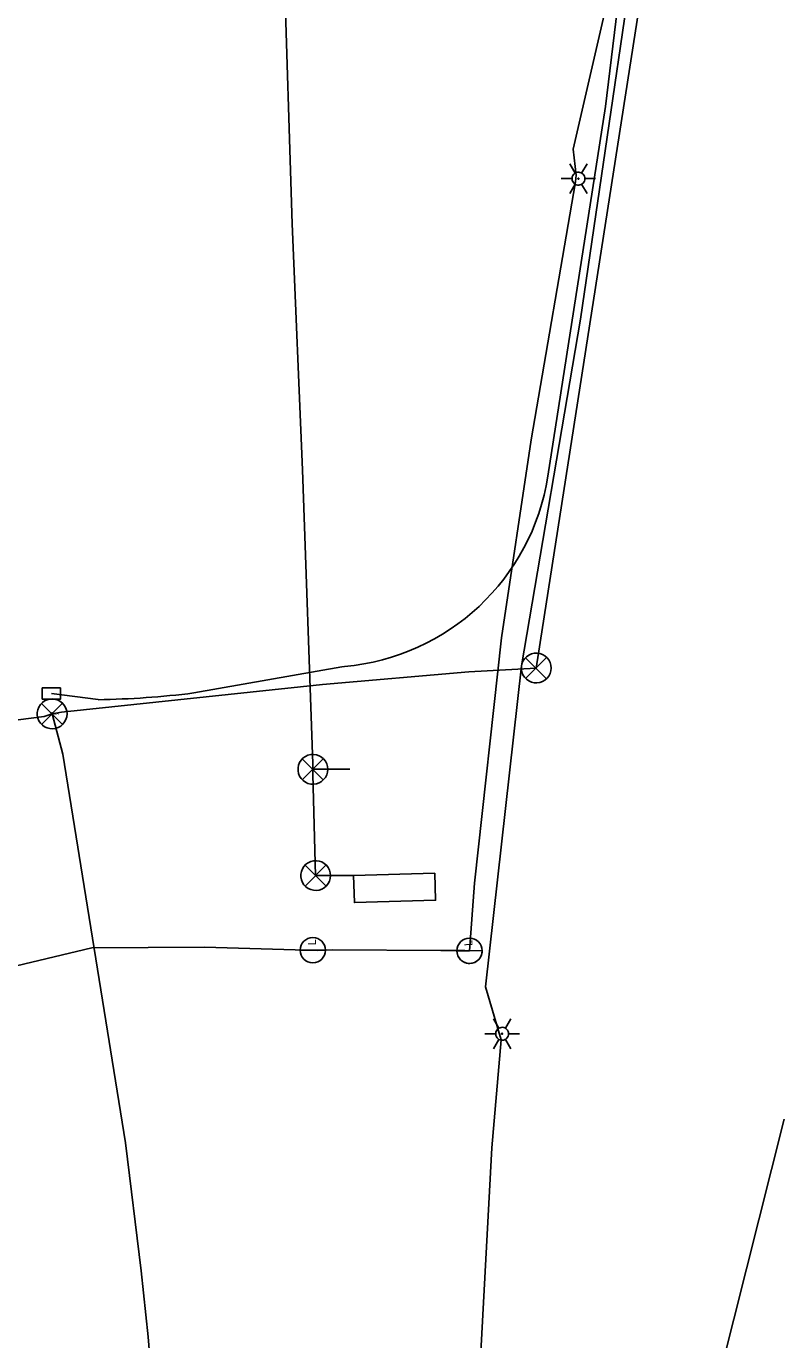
# Model space of a CAD drawing. Extents: x 600849 to 606371, y 330010 to 403088.
# Drawn here: x 604374.2 to 604540.4, y 338962.3 to 339253 of the extents above; entities that cross this region are included whole.
import ezdxf

# ---------------------------------------------------------------- set-up
doc = ezdxf.new("R2010")
doc.units = 0
for name, color, linetype in [('Default', 7, 'Continuous'), ('E_FTMS', 7, 'Continuous'), ('E_FTMS_Conduit', 7, 'Continuous'), ('E_LTG', 7, 'Continuous'), ('E_LTG_CID', 7, 'Continuous'), ('E_SIG', 7, 'Continuous'), ('E_SIG_Conduit', 7, 'Continuous'), ('E_UTL_E_UG', 7, 'Continuous'), ('E_UTL_FO_UG', 7, 'Continuous'), ('E_UTL_FO_UG_MWFN', 7, 'Continuous'), ('E_UTL_Loop_UG', 7, 'Continuous'), ('E_UTL_Overhead', 7, 'Continuous')]:
    doc.layers.add(name, color=color, linetype=linetype)

# ---------------------------------------------------------------- blocks, each defined once
blk = doc.blocks.new('MH')
at = {"layer": 'Default'}
for radius in [15.2, 12.2, 4.57]:
    blk.add_circle((0, 0), radius, dxfattribs=at)
blk.add_text('MH', height=32.9, dxfattribs=at).set_placement((30, -16))
blk = doc.blocks.new('_U283')
at = {"layer": 'E_LTG'}
blk.add_lwpolyline([(0.001, -0.171), (0.001, 0.172)], dxfattribs=at)
blk.add_circle((0.001, 0), 0.171, dxfattribs=at)
blk.add_arc((0.001, 0), 0.171, 90, 270, dxfattribs=at)
blk.add_text('L', height=0.108, dxfattribs=at).set_placement((0.066, -0.042))
blk = doc.blocks.new('_U284')
at = {"layer": 'E_LTG'}
blk.add_lwpolyline([(0.001, -0.171), (0.001, 0.172)], dxfattribs=at)
blk.add_circle((0.001, 0), 0.171, dxfattribs=at)
blk.add_arc((0.001, 0), 0.171, 90, 270, dxfattribs=at)
blk.add_text('L', height=0.108, dxfattribs=at).set_placement((0.066, -0.042))

msp = doc.modelspace()

# ---------------------------------------------------------------- linework, layer by layer
at = {"layer": 'E_FTMS'}
for points in [[(604490.42, 339110.95), (604490.36, 339111.58), (604490.18, 339112.18), (604489.89, 339112.74), (604489.51, 339113.23), (604489.03, 339113.64), (604488.49, 339113.96), (604487.89, 339114.16), (604487.27, 339114.25), (604486.65, 339114.22), (604486.04, 339114.07), (604485.47, 339113.81), (604484.96, 339113.45), (604484.52, 339112.99), (604484.18, 339112.47), (604483.95, 339111.88), (604483.83, 339111.27), (604483.83, 339110.64), (604483.95, 339110.03), (604484.18, 339109.44), (604484.52, 339108.92), (604484.96, 339108.46), (604485.47, 339108.1), (604486.04, 339107.84), (604486.65, 339107.69), (604487.27, 339107.66), (604487.89, 339107.75), (604488.49, 339107.95), (604489.03, 339108.27), (604489.51, 339108.68), (604489.89, 339109.17), (604490.18, 339109.73), (604490.36, 339110.33), (604490.42, 339110.95)], [(604489.38, 339113.29), (604484.77, 339108.63)], [(604484.77, 339113.24), (604489.42, 339108.59)], [(604383.21, 339100.81), (604383.15, 339101.43), (604382.97, 339102.04), (604382.68, 339102.59), (604382.29, 339103.09), (604381.82, 339103.5), (604381.28, 339103.81), (604380.68, 339104.02), (604380.06, 339104.11), (604379.44, 339104.08), (604378.83, 339103.93), (604378.26, 339103.67), (604377.75, 339103.3), (604377.31, 339102.85), (604376.97, 339102.32), (604376.74, 339101.74), (604376.62, 339101.12), (604376.62, 339100.5), (604376.74, 339099.88), (604376.97, 339099.3), (604377.31, 339098.77), (604377.75, 339098.32), (604378.26, 339097.95), (604378.83, 339097.69), (604379.44, 339097.54), (604380.06, 339097.51), (604380.68, 339097.6), (604381.28, 339097.81), (604381.82, 339098.12), (604382.29, 339098.53), (604382.68, 339099.02), (604382.97, 339099.58), (604383.15, 339100.18), (604383.21, 339100.81)], [(604382.17, 339103.14), (604377.56, 339098.49)], [(604377.56, 339103.1), (604382.21, 339098.44)]]:
    msp.add_lwpolyline(points, dxfattribs=at)
at = {"layer": 'E_FTMS_Conduit'}
for points in [[(604487.12, 339110.95), (604528.77, 339378.34)], [(604191.75, 339074.79), (604193.7, 339074.89), (604206.98, 339076.38), (604225.68, 339079.98), (604237.18, 339080.75), (604237.19, 339080.74), (604329.81, 339092.9), (604347.83, 339096.24), (604361.27, 339098.27), (604372.38, 339099.46), (604378.12, 339100.26), (604379.91, 339100.81), (604381.99, 339101.16), (604439.79, 339107.28), (604472.18, 339110.08), (604487.12, 339110.95)], [(604450.59, 338564.2), (604452.27, 338602.89), (604448.51, 338625.98), (604428.67, 338666.96), (604424.69, 338679.58), (604420.37, 338718.72), (604417.24, 338760.59), (604401.15, 338962.95), (604399.61, 338977.58), (604396.13, 339005.93), (604382.32, 339091.9), (604379.91, 339100.81)]]:
    msp.add_lwpolyline(points, dxfattribs=at)
at = {"layer": 'E_LTG'}
for points in [[(604495.75, 339220.48), (604494.55, 339222.54)], [(604497.89, 339219.24), (604497.86, 339219.51), (604497.79, 339219.77), (604497.66, 339220.01), (604497.49, 339220.23), (604497.29, 339220.41), (604497.05, 339220.54), (604496.8, 339220.63), (604496.53, 339220.67), (604496.26, 339220.66), (604495.99, 339220.59), (604495.75, 339220.48), (604495.52, 339220.32), (604495.34, 339220.12), (604495.19, 339219.9), (604495.09, 339219.64), (604495.04, 339219.38), (604495.04, 339219.11), (604495.09, 339218.84), (604495.19, 339218.59), (604495.34, 339218.36), (604495.52, 339218.16), (604495.75, 339218), (604495.99, 339217.89), (604496.26, 339217.83), (604496.53, 339217.81), (604496.8, 339217.85), (604497.05, 339217.94), (604497.29, 339218.08), (604497.49, 339218.26), (604497.66, 339218.47), (604497.79, 339218.71), (604497.86, 339218.97), (604497.89, 339219.24)], [(604497.89, 339219.24), (604497.86, 339219.51), (604497.79, 339219.77), (604497.66, 339220.01), (604497.49, 339220.23), (604497.29, 339220.41), (604497.05, 339220.54), (604496.8, 339220.63), (604496.53, 339220.67), (604496.26, 339220.66), (604495.99, 339220.59), (604495.75, 339220.48), (604495.52, 339220.32), (604495.34, 339220.12), (604495.19, 339219.9), (604495.09, 339219.64), (604495.04, 339219.38), (604495.04, 339219.11), (604495.09, 339218.84), (604495.19, 339218.59), (604495.34, 339218.36), (604495.52, 339218.16), (604495.75, 339218), (604495.99, 339217.89), (604496.26, 339217.83), (604496.53, 339217.81), (604496.8, 339217.85), (604497.05, 339217.94), (604497.29, 339218.08), (604497.49, 339218.26), (604497.66, 339218.47), (604497.79, 339218.71), (604497.86, 339218.97), (604497.89, 339219.24)], [(604497.89, 339219.24), (604497.86, 339219.51), (604497.79, 339219.77), (604497.66, 339220.01), (604497.49, 339220.23), (604497.29, 339220.41), (604497.05, 339220.54), (604496.8, 339220.63), (604496.53, 339220.67), (604496.26, 339220.66), (604495.99, 339220.59), (604495.75, 339220.48), (604495.52, 339220.32), (604495.34, 339220.12), (604495.19, 339219.9), (604495.09, 339219.64), (604495.04, 339219.38), (604495.04, 339219.11), (604495.09, 339218.84), (604495.19, 339218.59), (604495.34, 339218.36), (604495.52, 339218.16), (604495.75, 339218), (604495.99, 339217.89), (604496.26, 339217.83), (604496.53, 339217.81), (604496.8, 339217.85), (604497.05, 339217.94), (604497.29, 339218.08), (604497.49, 339218.26), (604497.66, 339218.47), (604497.79, 339218.71), (604497.86, 339218.97), (604497.89, 339219.24)], [(604497.17, 339220.48), (604498.37, 339222.54)], [(604492.65, 339219.24), (604495.03, 339219.24)], [(604494.55, 339215.94), (604495.75, 339218)], [(604496.58, 339219.24), (604496.58, 339219.26), (604496.57, 339219.29), (604496.56, 339219.31), (604496.55, 339219.32), (604496.53, 339219.34), (604496.51, 339219.35), (604496.49, 339219.36), (604496.47, 339219.36), (604496.44, 339219.36), (604496.42, 339219.35), (604496.4, 339219.34), (604496.38, 339219.33), (604496.37, 339219.32), (604496.35, 339219.3), (604496.35, 339219.28), (604496.34, 339219.25), (604496.34, 339219.23), (604496.35, 339219.21), (604496.35, 339219.19), (604496.37, 339219.17), (604496.38, 339219.15), (604496.4, 339219.14), (604496.42, 339219.13), (604496.44, 339219.12), (604496.47, 339219.12), (604496.49, 339219.13), (604496.51, 339219.13), (604496.53, 339219.14), (604496.55, 339219.16), (604496.56, 339219.18), (604496.57, 339219.2), (604496.58, 339219.22), (604496.58, 339219.24)], [(604498.37, 339215.94), (604497.17, 339218)], [(604497.89, 339219.24), (604500.27, 339219.24)], [(604478.86, 339031.27), (604477.66, 339033.33)], [(604480.28, 339031.27), (604481.48, 339033.33)], [(604475.76, 339030.03), (604478.14, 339030.03)], [(604477.66, 339026.73), (604478.86, 339028.79)], [(604481, 339030.03), (604480.97, 339030.3), (604480.9, 339030.56), (604480.77, 339030.8), (604480.6, 339031.01), (604480.4, 339031.19), (604480.16, 339031.33), (604479.91, 339031.42), (604479.64, 339031.46), (604479.37, 339031.44), (604479.1, 339031.38), (604478.86, 339031.27), (604478.63, 339031.11), (604478.45, 339030.91), (604478.3, 339030.68), (604478.2, 339030.43), (604478.15, 339030.16), (604478.15, 339029.89), (604478.2, 339029.63), (604478.3, 339029.37), (604478.45, 339029.14), (604478.63, 339028.95), (604478.86, 339028.79), (604479.1, 339028.68), (604479.37, 339028.61), (604479.64, 339028.6), (604479.91, 339028.64), (604480.16, 339028.73), (604480.4, 339028.86), (604480.6, 339029.04), (604480.77, 339029.26), (604480.9, 339029.5), (604480.97, 339029.76), (604481, 339030.03)], [(604481, 339030.03), (604480.97, 339030.3), (604480.9, 339030.56), (604480.77, 339030.8), (604480.6, 339031.01), (604480.4, 339031.19), (604480.16, 339031.33), (604479.91, 339031.42), (604479.64, 339031.46), (604479.37, 339031.44), (604479.1, 339031.38), (604478.86, 339031.27), (604478.63, 339031.11), (604478.45, 339030.91), (604478.3, 339030.68), (604478.2, 339030.43), (604478.15, 339030.16), (604478.15, 339029.89), (604478.2, 339029.63), (604478.3, 339029.37), (604478.45, 339029.14), (604478.63, 339028.95), (604478.86, 339028.79), (604479.1, 339028.68), (604479.37, 339028.61), (604479.64, 339028.6), (604479.91, 339028.64), (604480.16, 339028.73), (604480.4, 339028.86), (604480.6, 339029.04), (604480.77, 339029.26), (604480.9, 339029.5), (604480.97, 339029.76), (604481, 339030.03)], [(604481, 339030.03), (604480.97, 339030.3), (604480.9, 339030.56), (604480.77, 339030.8), (604480.6, 339031.01), (604480.4, 339031.19), (604480.16, 339031.33), (604479.91, 339031.42), (604479.64, 339031.46), (604479.37, 339031.44), (604479.1, 339031.38), (604478.86, 339031.27), (604478.63, 339031.11), (604478.45, 339030.91), (604478.3, 339030.68), (604478.2, 339030.43), (604478.15, 339030.16), (604478.15, 339029.89), (604478.2, 339029.63), (604478.3, 339029.37), (604478.45, 339029.14), (604478.63, 339028.95), (604478.86, 339028.79), (604479.1, 339028.68), (604479.37, 339028.61), (604479.64, 339028.6), (604479.91, 339028.64), (604480.16, 339028.73), (604480.4, 339028.86), (604480.6, 339029.04), (604480.77, 339029.26), (604480.9, 339029.5), (604480.97, 339029.76), (604481, 339030.03)], [(604479.69, 339030.03), (604479.69, 339030.05), (604479.68, 339030.07), (604479.67, 339030.09), (604479.66, 339030.11), (604479.64, 339030.12), (604479.62, 339030.14), (604479.6, 339030.14), (604479.58, 339030.15), (604479.55, 339030.15), (604479.53, 339030.14), (604479.51, 339030.13), (604479.49, 339030.12), (604479.48, 339030.1), (604479.46, 339030.08), (604479.46, 339030.06), (604479.45, 339030.04), (604479.45, 339030.02), (604479.46, 339029.99), (604479.46, 339029.97), (604479.48, 339029.95), (604479.49, 339029.94), (604479.51, 339029.92), (604479.53, 339029.92), (604479.55, 339029.91), (604479.58, 339029.91), (604479.6, 339029.91), (604479.62, 339029.92), (604479.64, 339029.93), (604479.66, 339029.95), (604479.67, 339029.96), (604479.68, 339029.98), (604479.69, 339030.01), (604479.69, 339030.03)], [(604481.48, 339026.73), (604480.28, 339028.79)], [(604481, 339030.03), (604483.38, 339030.03)]]:
    msp.add_lwpolyline(points, dxfattribs=at)
at = {"layer": 'E_LTG_CID'}
for points in [[(604462.53, 338665.89), (604459.42, 338679.36), (604459.39, 338681.9), (604459.7, 338688.71), (604460.81, 338741.12), (604464.5, 338801.96), (604467.28, 338847.26), (604471.84, 338867.78), (604472.52, 338869.57), (604471.92, 338904.85), (604477.27, 339004.79), (604479.36, 339028.67), (604475.85, 339040.45), (604483.83, 339111.42), (604496.92, 339188.17), (604513.35, 339300.5)], [(604472.34, 339048.39), (604473.46, 339063.32), (604479.45, 339117.63), (604486.02, 339161.45), (604495.8, 339218.5), (604495.95, 339219.98), (604495.31, 339225.73), (604505.5, 339269.91), (604508.87, 339289.37), (604513.35, 339300.5)], [(604362.06, 339036.82), (604361.81, 339038.26), (604360.87, 339040.81), (604361.83, 339043.26), (604372.05, 339045.03), (604388.72, 339049.08), (604413.62, 339049.2), (604438.74, 339048.45), (604442.01, 339048.64)], [(604442.01, 339048.64), (604466.02, 339048.47), (604471.27, 339048.44), (604472.34, 339048.39)]]:
    msp.add_lwpolyline(points, dxfattribs=at)
at = {"layer": 'E_SIG'}
for points in [[(604440.95, 339088.56), (604440.89, 339089.18), (604440.72, 339089.78), (604440.43, 339090.34), (604440.04, 339090.83), (604439.57, 339091.25), (604439.02, 339091.56), (604438.43, 339091.76), (604437.81, 339091.85), (604437.18, 339091.82), (604436.57, 339091.68), (604436, 339091.41), (604435.49, 339091.05), (604435.06, 339090.6), (604434.72, 339090.07), (604434.49, 339089.49), (604434.37, 339088.87), (604434.37, 339088.24), (604434.49, 339087.63), (604434.72, 339087.04), (604435.06, 339086.52), (604435.49, 339086.06), (604436, 339085.7), (604436.57, 339085.44), (604437.18, 339085.29), (604437.81, 339085.26), (604438.43, 339085.35), (604439.02, 339085.56), (604439.57, 339085.87), (604440.04, 339086.28), (604440.43, 339086.77), (604440.72, 339087.33), (604440.89, 339087.93), (604440.95, 339088.56)], [(604439.92, 339090.89), (604435.31, 339086.23)], [(604435.31, 339090.84), (604439.96, 339086.19)], [(604441.57, 339065.03), (604441.51, 339065.66), (604441.34, 339066.26), (604441.05, 339066.82), (604440.66, 339067.31), (604440.19, 339067.72), (604439.64, 339068.04), (604439.05, 339068.24), (604438.43, 339068.33), (604437.8, 339068.3), (604437.19, 339068.15), (604436.62, 339067.89), (604436.11, 339067.53), (604435.68, 339067.07), (604435.34, 339066.55), (604435.11, 339065.96), (604434.99, 339065.35), (604434.99, 339064.72), (604435.11, 339064.1), (604435.34, 339063.52), (604435.68, 339062.99), (604436.11, 339062.54), (604436.62, 339062.18), (604437.19, 339061.92), (604437.8, 339061.77), (604438.43, 339061.74), (604439.05, 339061.83), (604439.64, 339062.03), (604440.19, 339062.35), (604440.66, 339062.76), (604441.05, 339063.25), (604441.34, 339063.81), (604441.51, 339064.41), (604441.57, 339065.03)], [(604440.54, 339067.37), (604435.93, 339062.71)], [(604435.93, 339067.32), (604440.58, 339062.67)]]:
    msp.add_lwpolyline(points, dxfattribs=at)
at = {"layer": 'E_SIG_Conduit'}
for points in [[(604437.65, 339088.56), (604437.61, 339089.75), (604435.37, 339154.82), (604433.06, 339209.21), (604431.23, 339268.05), (604429.3, 339301.93), (604427.49, 339309.21)], [(604438.27, 339065.03), (604437.68, 339087.37), (604437.65, 339088.56)]]:
    msp.add_lwpolyline(points, dxfattribs=at)
at = {"layer": 'E_UTL_E_UG'}
msp.add_lwpolyline([(604438.27, 339065.03), (604446.66, 339065.03)], dxfattribs=at)
at = {"layer": 'E_UTL_FO_UG_MWFN'}
for p, q in [((604502.42, 339235.21), (604512.84, 339320.05)), ((604379.74, 339105.3), (604390.09, 339103.96))]:
    msp.add_line(p, q, dxfattribs=at)
for points in [[(604489.68, 339153.42), (604502.42, 339235.21)], [(604411.27, 339105.44), (604444.07, 339111.25), (604444.07, 339111.25), (604444.07, 339111.25), (604444.69, 339111.31)]]:
    msp.add_lwpolyline(points, dxfattribs=at)
msp.add_lwpolyline([(604377.74, 339104.05), (604381.74, 339104.05), (604381.74, 339106.55), (604377.74, 339106.55)], close=True, dxfattribs=at)
for centre, radius, start, end in [((604440.28, 339161.11), 50, 275.0603, 351.1456), ((604387, 339300.34), 196.41, 270.903, 277.098)]:
    msp.add_arc(centre, radius, start, end, dxfattribs=at)
at = {"layer": 'E_UTL_Loop_UG'}
for points in [[(604437.65, 339088.56), (604445.85, 339088.56)], [(604464.65, 339065.58), (604464.83, 339059.58), (604446.84, 339059.04), (604446.66, 339065.03), (604464.65, 339065.58)]]:
    msp.add_lwpolyline(points, dxfattribs=at)
at = {"layer": 'E_UTL_Overhead'}
msp.add_line((604485.53, 338787.77), (604542.03, 339011.12), dxfattribs=at)

# ---------------------------------------------------------------- block references
at = {"layer": 'E_LTG_CID'}
for name, p, xscale, yscale, rotation in [('_U284', (604437.64, 339048.51), 16.404166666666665, 16.404166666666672, 89.9134766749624), ('_U283', (604472.34, 339048.38), 16.404166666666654, 16.404166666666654, 91.68443335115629)]:
    msp.add_blockref(name, p, dxfattribs=dict(at, xscale=xscale, yscale=yscale, rotation=rotation))
at = {"layer": 'E_UTL_FO_UG', "xscale": 0.014763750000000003, "yscale": 0.014763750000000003}
msp.add_blockref('MH', (604379.91, 339100.81), dxfattribs=at)

doc.saveas('drawing.dxf')
